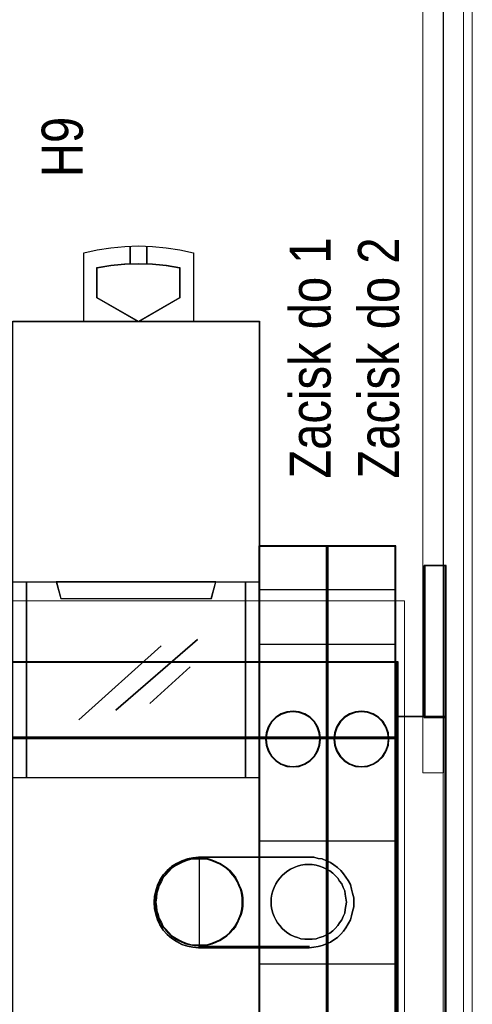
# Model space of a CAD drawing. Header units: millimetres. Extents: x -1290 to 1795, y -4192 to -1311.
# Tile 501 of 656: x 1536.42 to 1543.03, y -3686.3 to -3671.95. Entities that reach past the tile are written whole.
import ezdxf

# ---------------------------------------------------------------- set-up
doc = ezdxf.new("R2010")
doc.units = ezdxf.units.MM
doc.layers.add('30', color=7, linetype='Continuous')
doc.layers.add('45', color=7, linetype='Continuous')
doc.layers.add('Aparatura', color=7, linetype='Continuous', lineweight=13)
doc.styles.get("Standard").update_dxf_attribs({"font": 'ARIALN.TTF', "width": 0.8})

# ---------------------------------------------------------------- blocks, each defined once
blk = doc.blocks.new('*U222')
at = {"layer": '30', "color": 7}
for points in [[(766.715419, -411.060833), (766.715419, -399.965515), (766.715419, -411.060833)], [(766.715419, -411.060833), (766.715419, -399.965515), (766.715419, -411.060833)], [(766.715419, -411.060833), (768.316257, -411.060833), (768.316257, -399.965515), (766.715419, -399.965515), (766.715419, -411.060833)], [(766.758395, -411.017745), (768.273281, -411.017745), (768.273281, -400.008604), (766.758395, -400.008604), (766.758395, -411.017745)], [(768.230306, -411.060833), (768.230306, -399.965515), (768.230306, -411.060833)], [(768.230306, -411.060833), (768.230306, -399.965515), (768.230306, -411.060833)], [(117.203183, -407.003322), (764.797637, -407.003322), (117.203183, -407.003322)], [(764.797637, -407.003322), (117.203183, -407.003322), (117.203183, -409.539374), (117.203183, -411.03606), (117.203183, -412.574321), (764.797637, -412.574321), (764.797637, -411.03606), (764.797637, -409.539374), (764.797637, -407.003322)], [(764.711686, -407.003322), (764.711686, -409.586843), (764.711686, -407.003322)], [(764.711686, -412.574321), (764.711686, -409.500666), (764.711686, -412.574321)], [(768.316257, -410.972861), (764.711686, -410.972861), (768.316257, -410.972861)], [(764.711686, -414.011022), (764.711686, -435.072871), (764.711686, -436.550895), (764.711686, -438.02892), (766.765453, -438.02892), (768.316257, -438.02892), (768.316257, -410.972861), (766.765453, -410.972861), (764.711686, -410.972861), (764.711686, -412.491941), (764.711686, -414.011022)], [(764.752871, -414.044434), (764.752871, -435.039198), (764.752871, -436.512514), (764.752871, -437.985831), (766.758686, -437.985831), (768.273281, -437.985831), (768.273281, -411.015949), (766.758686, -411.015949), (764.752871, -411.015949), (764.752871, -412.530191), (764.752871, -414.044434)], [(768.230306, -410.972861), (768.230306, -438.02892), (768.230306, -410.972861)], [(117.203183, -412.488144), (764.797637, -412.488144), (117.203183, -412.488144)], [(764.797637, -412.488144), (117.203183, -412.488144), (117.203183, -414.007719), (117.203183, -435.076424), (117.203183, -436.55493), (764.797637, -436.55493), (764.797637, -435.076424), (764.797637, -414.007719), (764.797637, -412.488144)], [(764.711686, -414.089604), (764.711686, -412.488144), (764.711686, -414.089604)], [(764.711686, -414.001631), (764.711686, -435.08094), (764.711686, -414.001631)], [(750.314888, -421.244109), (749.894653, -421.285583), (749.474418, -421.368531), (749.054182, -421.492953), (748.675971, -421.700322), (748.297759, -421.907692), (747.961571, -422.198009), (747.667406, -422.529801), (747.415265, -422.903066), (747.247171, -423.276331), (747.1211, -423.69107), (747.037053, -424.10581), (746.99503, -424.520549), (747.037053, -424.976762), (747.1211, -425.391501), (747.247171, -425.80624), (747.415265, -426.179506), (747.667406, -426.552771), (747.961571, -426.884562), (748.297759, -427.133406), (748.675971, -427.382249), (749.054182, -427.589619), (749.474418, -427.714041), (749.894653, -427.796989), (750.314888, -427.838462), (750.314888, -421.244109)], [(750.246636, -421.244109), (758.313913, -421.244109), (758.64319, -421.244109), (758.972466, -421.327057), (759.260584, -421.368531), (759.58986, -421.492953), (759.877977, -421.617374), (760.124935, -421.78327), (760.371892, -421.99064), (760.61885, -422.198009), (760.824647, -422.446853), (760.989286, -422.695696), (761.153924, -422.94454), (761.318562, -423.234857), (761.400882, -423.566649), (761.483201, -423.856966), (761.56552, -424.188757), (761.56552, -424.520549), (761.56552, -424.85234), (761.483201, -425.184132), (761.400882, -425.515923), (761.318562, -425.80624), (761.153924, -426.096558), (760.989286, -426.386875), (760.824647, -426.635719), (760.61885, -426.843088), (760.371892, -427.091932), (760.124935, -427.257828), (759.877977, -427.423723), (759.58986, -427.548145), (759.260584, -427.672567), (758.972466, -427.755515), (758.64319, -427.796989), (758.313913, -427.838462), (750.246636, -427.838462), (749.83504, -427.796989), (749.423445, -427.714041), (749.011849, -427.589619), (748.641413, -427.382249), (748.270976, -427.133406), (747.9417, -426.884562), (747.653583, -426.552771), (747.406625, -426.179506), (747.241987, -425.80624), (747.118508, -425.391501), (747.036189, -424.976762), (746.99503, -424.520549), (747.036189, -424.10581), (747.118508, -423.69107), (747.241987, -423.276331), (747.406625, -422.903066), (747.653583, -422.529801), (747.9417, -422.198009), (748.270976, -421.907692), (748.641413, -421.700322), (749.011849, -421.492953), (749.423445, -421.368531), (749.83504, -421.285583), (750.246636, -421.244109)], [(747.406625, -422.903066), (747.241987, -423.276331), (747.118508, -423.69107), (747.036189, -424.10581), (746.99503, -424.520549), (747.036189, -424.976762), (747.118508, -425.391501), (747.241987, -425.80624), (747.406625, -426.179506), (747.653583, -426.552771), (747.9417, -426.884562), (748.270976, -427.133406), (748.641413, -427.382249), (749.011849, -427.589619), (749.423445, -427.714041), (749.83504, -427.796989), (750.246636, -427.838462), (758.313913, -427.838462), (758.64319, -427.796989), (758.972466, -427.755515), (759.260584, -427.672567), (759.58986, -427.548145), (759.877977, -427.423723), (760.124935, -427.257828), (760.371892, -427.091932), (760.61885, -426.843088), (760.824647, -426.635719), (760.989286, -426.386875), (761.153924, -426.096558), (761.318562, -425.80624), (761.400882, -425.515923), (761.483201, -425.184132), (761.56552, -424.85234), (761.56552, -424.520549), (761.56552, -424.188757), (761.483201, -423.856966), (761.400882, -423.566649), (761.318562, -423.234857), (761.153924, -422.94454), (760.989286, -422.695696), (760.824647, -422.446853), (760.61885, -422.198009), (760.371892, -421.99064), (760.124935, -421.78327), (759.877977, -421.617374), (759.58986, -421.492953), (759.260584, -421.368531), (758.972466, -421.327057), (758.64319, -421.244109), (758.313913, -421.244109), (750.246636, -421.244109), (749.83504, -421.285583), (749.423445, -421.368531), (749.011849, -421.492953), (748.641413, -421.700322), (748.270976, -421.907692), (747.9417, -422.198009), (747.653583, -422.529801), (747.406625, -422.903066)], [(753.464635, -424.521637), (753.464635, -424.189695), (753.42316, -423.857753), (753.340209, -423.567304), (753.215782, -423.276854), (753.091355, -422.986405), (752.925453, -422.695956), (752.759551, -422.488492), (752.552173, -422.239536), (752.30332, -422.032072), (752.054466, -421.866101), (751.805613, -421.70013), (751.515284, -421.575652), (751.224955, -421.451174), (750.934626, -421.368188), (750.602822, -421.326696), (750.271017, -421.326696), (749.939213, -421.326696), (749.648884, -421.368188), (749.317079, -421.451174), (749.026751, -421.575652), (748.777897, -421.70013), (748.487568, -421.866101), (748.238715, -422.032072), (748.031337, -422.239536), (747.823959, -422.488492), (747.616582, -422.695956), (747.492155, -422.986405), (747.326253, -423.276854), (747.243302, -423.567304), (747.16035, -423.857753), (747.118875, -424.189695), (747.077399, -424.521637), (747.118875, -424.812086), (747.16035, -425.144028), (747.243302, -425.434477), (747.326253, -425.724926), (747.492155, -426.015375), (747.616582, -426.305824), (747.823959, -426.513288), (748.031337, -426.762245), (748.238715, -426.969708), (748.487568, -427.135679), (748.777897, -427.30165), (749.026751, -427.426128), (749.317079, -427.550607), (749.648884, -427.633592), (749.939213, -427.675085), (750.271017, -427.675085), (750.602822, -427.675085), (750.934626, -427.633592), (751.224955, -427.550607), (751.515284, -427.426128), (751.805613, -427.30165), (752.054466, -427.135679), (752.30332, -426.969708), (752.552173, -426.762245), (752.759551, -426.513288), (752.925453, -426.305824), (753.091355, -426.015375), (753.215782, -425.724926), (753.340209, -425.434477), (753.42316, -425.144028), (753.464635, -424.812086), (753.464635, -424.521637)], [(747.077399, -424.521637), (747.118875, -424.812086), (747.16035, -425.144028), (747.243302, -425.434477), (747.326253, -425.724926), (747.492155, -426.015375), (747.616582, -426.305824), (747.823959, -426.513288), (748.031337, -426.762245), (748.238715, -426.969708), (748.487568, -427.135679), (748.777897, -427.30165), (749.026751, -427.426128), (749.317079, -427.550607), (749.648884, -427.633592), (749.939213, -427.675085), (750.271017, -427.675085), (750.602822, -427.675085), (750.934626, -427.633592), (751.224955, -427.550607), (751.515284, -427.426128), (751.805613, -427.30165), (752.054466, -427.135679), (752.30332, -426.969708), (752.552173, -426.762245), (752.759551, -426.513288), (752.925453, -426.305824), (753.091355, -426.015375), (753.215782, -425.724926), (753.340209, -425.434477), (753.42316, -425.144028), (753.464635, -424.812086), (753.464635, -424.521637), (753.464635, -424.189695), (753.42316, -423.857753), (753.340209, -423.567304), (753.215782, -423.276854), (753.091355, -422.986405), (752.925453, -422.695956), (752.759551, -422.488492), (752.552173, -422.239536), (752.30332, -422.032072), (752.054466, -421.866101), (751.805613, -421.70013), (751.515284, -421.575652), (751.224955, -421.451174), (750.934626, -421.368188), (750.602822, -421.326696), (750.271017, -421.326696), (749.939213, -421.326696), (749.648884, -421.368188), (749.317079, -421.451174), (749.026751, -421.575652), (748.777897, -421.70013), (748.487568, -421.866101), (748.238715, -422.032072), (748.031337, -422.239536), (747.823959, -422.488492), (747.616582, -422.695956), (747.492155, -422.986405), (747.326253, -423.276854), (747.243302, -423.567304), (747.16035, -423.857753), (747.118875, -424.189695), (747.077399, -424.521637)], [(753.464635, -424.521637), (753.464635, -424.812086), (753.42316, -425.144028), (753.340209, -425.434477), (753.215782, -425.724926), (753.091355, -426.015375), (752.925453, -426.305824), (752.759551, -426.513288), (752.552173, -426.762245), (752.30332, -426.969708), (752.054466, -427.135679), (751.805613, -427.30165), (751.515284, -427.426128), (751.224955, -427.550607), (750.934626, -427.633592), (750.602822, -427.675085), (750.271017, -427.675085), (749.939213, -427.675085), (749.648884, -427.633592), (749.317079, -427.550607), (749.026751, -427.426128), (748.777897, -427.30165), (748.487568, -427.135679), (748.238715, -426.969708), (748.031337, -426.762245), (747.823959, -426.513288), (747.616582, -426.305824), (747.492155, -426.015375), (747.326253, -425.724926), (747.243302, -425.434477), (747.16035, -425.144028), (747.118875, -424.812086), (747.077399, -424.521637), (747.118875, -424.189695), (747.16035, -423.857753), (747.243302, -423.567304), (747.326253, -423.276854), (747.492155, -422.986405), (747.616582, -422.695956), (747.823959, -422.488492), (748.031337, -422.239536), (748.238715, -422.032072), (748.487568, -421.866101), (748.777897, -421.70013), (749.026751, -421.575652), (749.317079, -421.451174), (749.648884, -421.368188), (749.939213, -421.326696), (750.271017, -421.326696), (750.602822, -421.326696), (750.934626, -421.368188), (751.224955, -421.451174), (751.515284, -421.575652), (751.805613, -421.70013), (752.054466, -421.866101), (752.30332, -422.032072), (752.552173, -422.239536), (752.759551, -422.488492), (752.925453, -422.695956), (753.091355, -422.986405), (753.215782, -423.276854), (753.340209, -423.567304), (753.42316, -423.857753), (753.464635, -424.189695), (753.464635, -424.521637)], [(750.227146, -421.244109), (758.333403, -421.244109), (750.227146, -421.244109)], [(747.120375, -424.521355), (747.161292, -424.807861), (747.20221, -425.135297), (747.284045, -425.421804), (747.365879, -425.70831), (747.529549, -425.994817), (747.652301, -426.281323), (747.856889, -426.48597), (748.061476, -426.731547), (748.266063, -426.936195), (748.511568, -427.099913), (748.79799, -427.263631), (749.043494, -427.386419), (749.329916, -427.509208), (749.657256, -427.591067), (749.943678, -427.631996), (750.271017, -427.631996), (750.598357, -427.631996), (750.925696, -427.591067), (751.212118, -427.509208), (751.49854, -427.386419), (751.784962, -427.263631), (752.030467, -427.099913), (752.275972, -426.936195), (752.521476, -426.731547), (752.726063, -426.48597), (752.889733, -426.281323), (753.053403, -425.994817), (753.176155, -425.70831), (753.298907, -425.421804), (753.380742, -425.135297), (753.42166, -424.807861), (753.42166, -424.521355), (753.42166, -424.193919), (753.380742, -423.866483), (753.298907, -423.579977), (753.176155, -423.29347), (753.053403, -423.006964), (752.889733, -422.720457), (752.726063, -422.51581), (752.521476, -422.270233), (752.275972, -422.065586), (752.030467, -421.901868), (751.784962, -421.73815), (751.49854, -421.615361), (751.212118, -421.492573), (750.925696, -421.410714), (750.598357, -421.369784), (750.271017, -421.369784), (749.943678, -421.369784), (749.657256, -421.410714), (749.329916, -421.492573), (749.043494, -421.615361), (748.79799, -421.73815), (748.511568, -421.901868), (748.266063, -422.065586), (748.061476, -422.270233), (747.856889, -422.51581), (747.652301, -422.720457), (747.529549, -423.006964), (747.365879, -423.29347), (747.284045, -423.579977), (747.20221, -423.866483), (747.161292, -424.193919), (747.120375, -424.521355)], [(761.033698, -424.521681), (760.99212, -424.230613), (760.950541, -423.939546), (760.908963, -423.69006), (760.784228, -423.440573), (760.701072, -423.191087), (760.534759, -422.983181), (760.410024, -422.775276), (760.202132, -422.567371), (760.035819, -422.401047), (759.827928, -422.234722), (759.578458, -422.109979), (759.328989, -421.985236), (759.079519, -421.902074), (758.83005, -421.818912), (758.539002, -421.777331), (758.289532, -421.777331), (757.998484, -421.777331), (757.707436, -421.818912), (757.457967, -421.902074), (757.208497, -421.985236), (756.959028, -422.109979), (756.751136, -422.234722), (756.543245, -422.401047), (756.335354, -422.567371), (756.16904, -422.775276), (756.002727, -422.983181), (755.877993, -423.191087), (755.753258, -423.440573), (755.670101, -423.69006), (755.586945, -423.939546), (755.545366, -424.230613), (755.545366, -424.521681), (755.545366, -424.771167), (755.586945, -425.062235), (755.670101, -425.311721), (755.753258, -425.561207), (755.877993, -425.810694), (756.002727, -426.018599), (756.16904, -426.226504), (756.335354, -426.43441), (756.543245, -426.600734), (756.751136, -426.767058), (756.959028, -426.891801), (757.208497, -427.016544), (757.457967, -427.099707), (757.707436, -427.182869), (757.998484, -427.22445), (758.289532, -427.22445), (758.539002, -427.22445), (758.83005, -427.182869), (759.079519, -427.099707), (759.328989, -427.016544), (759.578458, -426.891801), (759.827928, -426.767058), (760.035819, -426.600734), (760.202132, -426.43441), (760.410024, -426.226504), (760.534759, -426.018599), (760.701072, -425.810694), (760.784228, -425.561207), (760.908963, -425.311721), (760.950541, -425.062235), (760.99212, -424.771167), (761.033698, -424.521681)], [(758.289532, -427.22445), (757.998484, -427.22445), (757.707436, -427.182869), (757.457967, -427.099707), (757.208497, -427.016544), (756.959028, -426.891801), (756.751136, -426.767058), (756.543245, -426.600734), (756.335354, -426.43441), (756.16904, -426.226504), (756.002727, -426.018599), (755.877993, -425.810694), (755.753258, -425.561207), (755.670101, -425.311721), (755.586945, -425.062235), (755.545366, -424.771167), (755.545366, -424.521681), (755.545366, -424.230613), (755.586945, -423.939546), (755.670101, -423.69006), (755.753258, -423.440573), (755.877993, -423.191087), (756.002727, -422.983181), (756.16904, -422.775276), (756.335354, -422.567371), (756.543245, -422.401047), (756.751136, -422.234722), (756.959028, -422.109979), (757.208497, -421.985236), (757.457967, -421.902074), (757.707436, -421.818912), (757.998484, -421.777331), (758.289532, -421.777331), (758.539002, -421.777331), (758.83005, -421.818912), (759.079519, -421.902074), (759.328989, -421.985236), (759.578458, -422.109979), (759.827928, -422.234722), (760.035819, -422.401047), (760.202132, -422.567371), (760.410024, -422.775276), (760.534759, -422.983181), (760.701072, -423.191087), (760.784228, -423.440573), (760.908963, -423.69006), (760.950541, -423.939546), (760.99212, -424.230613), (761.033698, -424.521681), (760.99212, -424.771167), (760.950541, -425.062235), (760.908963, -425.311721), (760.784228, -425.561207), (760.701072, -425.810694), (760.534759, -426.018599), (760.410024, -426.226504), (760.202132, -426.43441), (760.035819, -426.600734), (759.827928, -426.767058), (759.578458, -426.891801), (759.328989, -427.016544), (759.079519, -427.099707), (758.83005, -427.182869), (758.539002, -427.22445), (758.289532, -427.22445)], [(758.333403, -427.752285), (750.227146, -427.752285), (758.333403, -427.752285)]]:
    blk.add_lwpolyline(points, close=True, dxfattribs=at)
at = {"layer": '30', "color": 59}
for points in [[(766.715419, -399.965515), (768.316257, -399.965515), (766.715419, -399.965515)], [(764.754661, -407.046411), (117.246158, -407.046411), (117.246158, -409.543232), (117.246158, -411.016766), (117.246158, -412.531232), (764.754661, -412.531232), (764.754661, -411.016766), (764.754661, -409.543232), (764.754661, -407.046411)]]:
    blk.add_lwpolyline(points, close=True, dxfattribs=at)
blk = doc.blocks.new('*U225')
at = {"layer": '45', "color": 7}
for points in [[(194.820544, -383.527208), (194.820544, -378.528303), (194.820544, -378.528303), (195.813765, -378.30587), (196.789458, -378.153678), (197.811891, -378.054168), (198.822639, -378.019047), (199.833387, -378.054168), (200.83245, -378.153678), (201.825671, -378.30587), (202.824734, -378.528303), (202.824734, -378.528303), (202.824734, -383.527208), (194.820544, -383.527208)], [(198.204866, -379.351204), (198.204866, -378.037001), (198.204866, -379.351204)], [(199.417133, -379.351204), (199.417133, -378.037001), (199.417133, -379.351204)], [(199.842318, -379.330581), (200.850576, -379.431381), (201.847041, -379.603335), (201.847041, -381.797229), (198.822268, -383.552343), (195.785702, -381.797229), (195.785702, -379.603335), (196.788064, -379.431381), (197.802218, -379.330581), (198.822268, -379.300934), (199.842318, -379.330581)], [(195.812562, -381.793588), (195.812562, -379.626562), (195.812562, -379.626562), (196.806336, -379.456714), (197.811801, -379.357148), (198.823113, -379.327864), (199.834424, -379.357148), (200.834043, -379.456714), (201.821972, -379.626562), (201.821972, -379.626562), (201.821972, -381.793588), (201.821972, -381.793588), (198.823113, -383.527208), (198.823113, -383.527208), (195.812562, -381.793588), (195.812562, -381.793588)], [(189.638413, -383.516436), (207.639782, -383.516436), (207.639782, -383.516436), (207.639782, -466.476382), (207.639782, -466.476382), (189.638413, -466.476382), (189.638413, -466.476382), (189.638413, -383.516436), (189.638413, -383.516436)], [(189.641994, -383.520027), (207.63441, -383.520027), (207.63441, -466.470996), (189.641994, -466.470996), (189.641994, -383.520027)], [(189.638413, -402.509539), (207.639782, -402.509539), (207.639782, -416.807777), (189.638413, -416.807777), (189.638413, -402.509539)], [(189.641994, -402.514925), (207.63441, -402.514925), (207.63441, -416.802391), (189.641994, -416.802391), (189.641994, -402.514925)], [(192.818601, -402.509539), (193.139853, -403.717815), (193.139853, -403.717815), (204.138342, -403.717815), (204.138342, -403.717815), (204.459594, -402.509539), (192.818601, -402.509539)], [(192.822183, -402.514925), (193.143187, -403.714224), (204.133217, -403.714224), (204.454222, -402.514925), (192.822183, -402.514925)]]:
    blk.add_lwpolyline(points, close=True, dxfattribs=at)
at = {"layer": '45', "color": 4}
for points in [[(190.641175, -402.509539), (190.641175, -416.807777), (190.641175, -402.509539)], [(206.624485, -416.807777), (206.624485, -402.509539), (206.624485, -416.807777)]]:
    blk.add_lwpolyline(points, close=True, dxfattribs=at)
at = {"layer": '45', "color": 253}
for points in [[(197.157338, -411.874131), (203.113028, -406.699906), (197.157338, -411.874131)], [(194.460624, -412.558163), (200.470034, -407.184653), (194.460624, -412.558163)], [(199.648127, -411.383998), (202.577624, -408.698141), (199.648127, -411.383998)]]:
    blk.add_lwpolyline(points, close=True, dxfattribs=at)
blk = doc.blocks.new('*U251')
at = {"layer": '45', "color": 7}
for points in [[(435.005325, -698.804806), (435.005325, -750.882783)], [(435.005325, -701.989773), (439.999438, -701.989773)], [(435.005325, -705.968288), (439.999438, -705.968288)], [(435.005325, -720.315002), (439.999438, -720.315002)], [(435.005325, -729.279229), (439.999438, -729.279229)]]:
    blk.add_lwpolyline(points, dxfattribs=at)
for points in [[(435.005325, -750.882783), (439.999438, -750.882783), (439.999438, -750.882783), (439.999438, -698.804806), (439.999438, -698.804806), (435.005325, -698.804806), (435.005325, -750.882783)], [(435.050091, -750.837899), (439.954672, -750.837899), (439.954672, -698.84969), (435.050091, -698.84969), (435.050091, -750.837899)], [(439.512382, -712.888499), (439.466385, -712.438859), (439.318536, -712.009202), (439.078692, -711.616183), (438.756709, -711.293108), (438.369016, -711.049969), (437.948467, -710.900089), (437.50492, -710.85346), (437.058087, -710.900089), (436.624396, -711.049969), (436.249845, -711.293108), (435.927863, -711.616183), (435.688018, -712.009202), (435.540169, -712.438859), (435.494172, -712.888499), (435.540169, -713.34147), (435.688018, -713.767796), (435.927863, -714.160815), (436.249845, -714.48389), (436.624396, -714.727029), (437.058087, -714.88024), (437.50492, -714.923539), (437.948467, -714.88024), (438.369016, -714.727029), (438.756709, -714.48389), (439.078692, -714.160815), (439.318536, -713.767796), (439.466385, -713.34147), (439.512382, -712.888499)], [(439.465826, -712.888499), (439.420874, -712.448776), (439.276385, -712.028596), (439.041991, -711.644245), (438.727327, -711.328296), (438.348445, -711.090519), (437.937454, -710.943945), (437.503987, -710.898344), (437.06731, -710.943945), (436.643475, -711.090519), (436.277437, -711.328296), (435.962772, -711.644245), (435.728379, -712.028596), (435.58389, -712.448776), (435.538938, -712.888499), (435.58389, -713.33148), (435.728379, -713.748403), (435.962772, -714.132754), (436.277437, -714.448703), (436.643475, -714.686479), (437.06731, -714.836311), (437.503987, -714.878655), (437.937454, -714.836311), (438.348445, -714.686479), (438.727327, -714.448703), (439.041991, -714.132754), (439.276385, -713.748403), (439.420874, -713.33148), (439.465826, -712.888499)]]:
    blk.add_lwpolyline(points, close=True, dxfattribs=at)
blk = doc.blocks.new('*U252')
at = {"layer": '45', "color": 7}
for points in [[(440.00302, -698.804806), (440.00302, -750.882783)], [(440.00302, -701.989773), (444.997133, -701.989773)], [(440.00302, -705.968288), (444.997133, -705.968288)], [(440.00302, -720.315002), (444.997133, -720.315002)], [(440.00302, -729.279229), (444.997133, -729.279229)]]:
    blk.add_lwpolyline(points, dxfattribs=at)
for points in [[(440.00302, -750.882783), (444.997133, -750.882783), (444.997133, -750.882783), (444.997133, -698.804806), (444.997133, -698.804806), (440.00302, -698.804806), (440.00302, -750.882783)], [(440.047786, -750.837899), (444.952366, -750.837899), (444.952366, -698.84969), (440.047786, -698.84969), (440.047786, -750.837899)], [(444.508286, -712.888499), (444.462289, -712.438859), (444.314439, -712.009202), (444.074595, -711.616183), (443.752613, -711.293108), (443.364919, -711.049969), (442.944371, -710.900089), (442.500823, -710.85346), (442.053991, -710.900089), (441.6203, -711.049969), (441.245749, -711.293108), (440.923766, -711.616183), (440.683922, -712.009202), (440.536073, -712.438859), (440.490075, -712.888499), (440.536073, -713.34147), (440.683922, -713.767796), (440.923766, -714.160815), (441.245749, -714.48389), (441.6203, -714.727029), (442.053991, -714.88024), (442.500823, -714.923539), (442.944371, -714.88024), (443.364919, -714.727029), (443.752613, -714.48389), (444.074595, -714.160815), (444.314439, -713.767796), (444.462289, -713.34147), (444.508286, -712.888499)], [(444.46352, -712.888499), (444.418568, -712.448776), (444.274079, -712.028596), (444.039686, -711.644245), (443.725021, -711.328296), (443.346139, -711.090519), (442.935148, -710.943945), (442.501681, -710.898344), (442.065004, -710.943945), (441.64117, -711.090519), (441.275131, -711.328296), (440.960466, -711.644245), (440.726073, -712.028596), (440.581584, -712.448776), (440.536632, -712.888499), (440.581584, -713.33148), (440.726073, -713.748403), (440.960466, -714.132754), (441.275131, -714.448703), (441.64117, -714.686479), (442.065004, -714.836311), (442.501681, -714.878655), (442.935148, -714.836311), (443.346139, -714.686479), (443.725021, -714.448703), (444.039686, -714.132754), (444.274079, -713.748403), (444.418568, -713.33148), (444.46352, -712.888499)]]:
    blk.add_lwpolyline(points, close=True, dxfattribs=at)

msp = doc.modelspace()

# ---------------------------------------------------------------- linework, layer by layer
at = {"layer": 'Aparatura', "color": 7, "lineweight": 13}
for points in [[(1543.028, -3758.443), (1411.541, -3758.443), (1411.541, -3611.293), (1543.028, -3611.293), (1543.028, -3758.443)], [(1542.305, -3658.083), (1542.305, -3662.015), (1542.305, -3662.219), (1542.305, -3678.79), (1542.305, -3678.982), (1542.305, -3680.714), (1542.305, -3682.926), (1542.606, -3682.926), (1542.606, -3680.714), (1542.606, -3678.982), (1542.606, -3678.79), (1542.606, -3662.219), (1542.606, -3662.015), (1542.606, -3658.083), (1542.305, -3658.083)], [(1542.305, -3658.083), (1542.305, -3662.015), (1542.305, -3662.219), (1542.305, -3678.79), (1542.305, -3678.982), (1542.305, -3680.714), (1542.305, -3682.926), (1542.606, -3682.926), (1542.606, -3680.714), (1542.606, -3678.982), (1542.606, -3678.79), (1542.606, -3662.219), (1542.606, -3662.015), (1542.606, -3658.083), (1542.305, -3658.083)], [(1542.305, -3658.083), (1542.305, -3662.015), (1542.305, -3662.219), (1542.305, -3678.79), (1542.305, -3678.982), (1542.305, -3680.714), (1542.305, -3682.926), (1542.606, -3682.926), (1542.606, -3680.714), (1542.606, -3678.982), (1542.606, -3678.79), (1542.606, -3662.219), (1542.606, -3662.015), (1542.606, -3658.083), (1542.305, -3658.083)], [(1542.305, -3678.79), (1542.305, -3662.219), (1542.305, -3678.79)], [(1542.605, -3678.79), (1542.605, -3662.219), (1542.605, -3678.79)], [(1542.305, -3678.789), (1542.305, -3678.982), (1542.305, -3678.789)], [(1542.605, -3678.789), (1542.605, -3678.982), (1542.605, -3678.789)], [(1542.305, -3678.982), (1542.305, -3680.714), (1542.305, -3678.982)], [(1542.605, -3678.982), (1542.605, -3680.714), (1542.605, -3678.982)], [(1542.039, -3689.403), (1412.53, -3689.403), (1412.53, -3680.418), (1542.039, -3680.418), (1542.039, -3689.403)], [(1542.305, -3682.926), (1542.305, -3680.713), (1542.305, -3682.926)], [(1542.305, -3682.926), (1542.305, -3680.713), (1542.305, -3682.926)], [(1542.605, -3682.926), (1542.605, -3680.713), (1542.605, -3682.926)], [(1542.605, -3682.926), (1542.605, -3680.713), (1542.605, -3682.926)]]:
    msp.add_lwpolyline(points, close=True, dxfattribs=at)
for points in [[(1542.9, -3611.293), (1542.9, -3758.443)], [(1542.605, -3631.916), (1542.605, -3648.486), (1542.605, -3648.691), (1542.605, -3650.41), (1542.605, -3652.635), (1542.605, -3658.082), (1542.605, -3662.015), (1542.605, -3662.219), (1542.605, -3678.789), (1542.605, -3678.982), (1542.605, -3680.713), (1542.605, -3682.926), (1542.605, -3688.385), (1542.605, -3692.318), (1542.605, -3692.534), (1542.605, -3709.092)], [(1542.605, -3631.916), (1542.605, -3648.486), (1542.605, -3648.691), (1542.605, -3650.41), (1542.605, -3652.635), (1542.605, -3658.082), (1542.605, -3662.015), (1542.605, -3662.219), (1542.605, -3678.789), (1542.605, -3678.982), (1542.605, -3680.713), (1542.605, -3682.926), (1542.605, -3688.385), (1542.605, -3692.318), (1542.605, -3692.534), (1542.605, -3709.092)], [(1542.605, -3631.916), (1542.605, -3648.486), (1542.605, -3648.691), (1542.605, -3650.41), (1542.605, -3652.635), (1542.605, -3658.082), (1542.605, -3662.015), (1542.605, -3662.219), (1542.605, -3678.789), (1542.605, -3678.982), (1542.605, -3680.713), (1542.605, -3682.926), (1542.605, -3688.385), (1542.605, -3692.318), (1542.605, -3692.534), (1542.605, -3709.092)], [(1412.53, -3689.403), (1412.53, -3680.418), (1542.039, -3680.418), (1542.039, -3689.403)]]:
    msp.add_lwpolyline(points, dxfattribs=at)

# ---------------------------------------------------------------- block references
ref = msp.add_blockref('*U225', (1498.392, -3599.641), dxfattribs=dict(at, xscale=0.2, yscale=0.2, zscale=0.2))
ref.add_attrib('Oznaczenie', 'H9', (1537.342, -3674.241), dxfattribs={"layer": '0', "height": 0.6, "rotation": 90, "flags": 2})
ref = msp.add_blockref('*U251', (1452.91, -3539.857), dxfattribs=dict(at, xscale=0.2, yscale=0.2, zscale=0.2))
ref.add_attrib('Oznaczenie', 'Zacisk do 1', (1540.96, -3678.637), dxfattribs={"layer": '0', "height": 0.6, "rotation": 90, "flags": 2})
ref = msp.add_blockref('*U252', (1452.91, -3539.857), dxfattribs=dict(at, xscale=0.2, yscale=0.2, zscale=0.2))
ref.add_attrib('Oznaczenie', 'Zacisk do 2', (1541.96, -3678.637), dxfattribs={"layer": '0', "height": 0.6, "rotation": 90, "flags": 2})
at = {"layer": 'Aparatura', "color": 7, "lineweight": 13, "xscale": 0.2, "yscale": 0.2, "zscale": 0.2}
msp.add_blockref('*U222', (1388.984, -3599.91), dxfattribs=at)

doc.saveas('drawing.dxf')
